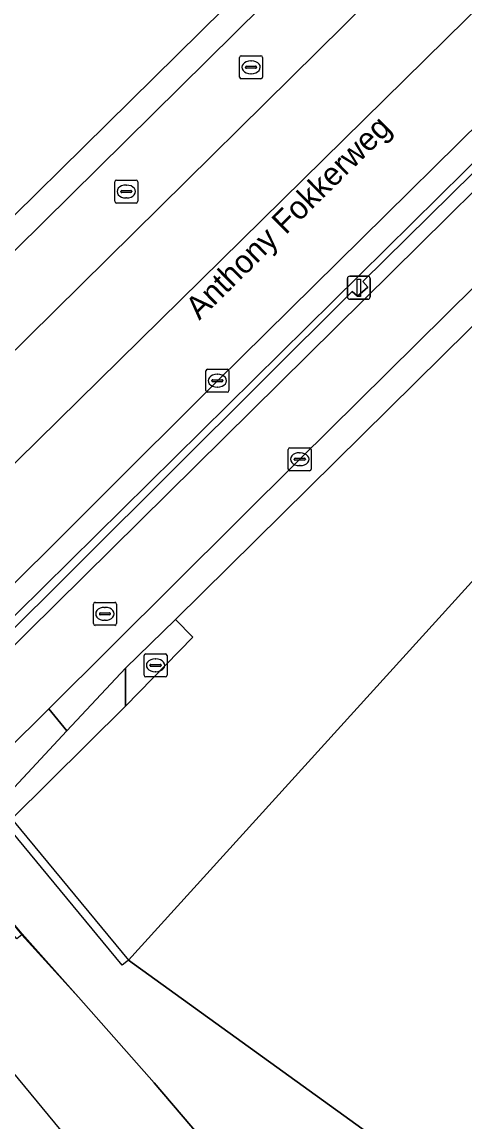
# Model space of a CAD drawing. Extents: x 158132 to 159664, y 385256 to 387218.
# Drawn here: x 158165.76 to 158185.01, y 386644 to 386691.81 of the extents above; entities that cross this region are included whole.
import ezdxf

# ---------------------------------------------------------------- set-up
doc = ezdxf.new("R2010")
doc.units = 0
for name, color, linetype in [('IMGEO_Berm_open', 7, 'Continuous'), ('IMGEO_Fietspad_gesloten', 7, 'Continuous'), ('IMGEO_Groenvoorziening', 7, 'Continuous'), ('IMGEO_Hek', 7, 'Continuous'), ('IMGEO_Kolk', 7, 'Continuous'), ('IMGEO_Lichtmast', 7, 'Continuous'), ('IMGEO_Muur', 7, 'Continuous'), ('IMGEO_Openbare_ruimte_label', 7, 'Continuous'), ('IMGEO_Rijbaan_regionaal_gesloten', 7, 'Continuous'), ('IMGEO_Rioolput', 7, 'Continuous'), ('IMGEO_Spoor', 7, 'Continuous'), ('IMGEO_Spoorbaan_halfverhard', 7, 'Continuous'), ('IMGEO_Voetpad_open', 7, 'Continuous')]:
    doc.layers.add(name, color=color, linetype=linetype)

msp = doc.modelspace()

# ---------------------------------------------------------------- linework, layer by layer
at = {"layer": 'IMGEO_Berm_open'}
for points in [[(158238.059, 386749.304), (158238.763, 386750), (158255.48, 386766.525), (158254.889, 386767.154), (158253.845, 386768.265), (158253.35, 386768.8), (158236.05, 386751.693), (158234.338, 386750), (158157.197, 386673.72), (158159.168, 386671.322)], [(158259.858, 386758.11), (158260.297, 386758.543), (158260.363, 386758.609), (158259.078, 386760.052), (158248.914, 386750), (158242.667, 386743.823), (158226.841, 386728.176), (158209.804, 386711.324), (158192.035, 386693.753), (158174.25, 386676.206), (158163.737, 386665.723), (158164.39, 386664.956), (158243.356, 386743.003), (158250.436, 386750), (158253.723, 386753.249), (158253.93, 386753.047), (158254.319, 386752.645)], [(158254.319, 386752.645), (158253.93, 386753.047), (158250.871, 386750), (158247.615, 386746.757), (158247.811, 386746.559), (158247.356, 386746.114), (158247.139, 386746.324), (158243.546, 386742.778), (158225.484, 386724.953), (158225.715, 386724.699), (158225.254, 386724.279), (158225.025, 386724.517), (158203.057, 386702.738), (158203.297, 386702.475), (158202.844, 386702.063), (158202.614, 386702.271), (158180.568, 386680.523), (158180.789, 386680.271), (158180.345, 386679.876), (158180.102, 386680.091), (158164.402, 386664.44), (158164.78, 386664.076), (158243.908, 386742.347), (158251.645, 386750)]]:
    msp.add_lwpolyline(points, close=True, dxfattribs=at)
at = {"layer": 'IMGEO_Fietspad_gesloten'}
for points in [[(158272.591, 386770.728), (158261.562, 386759.791), (158260.867, 386759.105), (158260.363, 386758.609), (158260.297, 386758.543), (158259.858, 386758.11), (158254.319, 386752.645), (158251.645, 386750), (158243.908, 386742.347), (158164.78, 386664.076), (158161.215, 386660.519), (158160.944, 386660.251), (158157.624, 386656.961), (158156.555, 386655.901), (158152.205, 386651.59), (158151.135, 386650.53), (158149.386, 386648.797), (158148.316, 386647.736), (158143.614, 386642.986), (158142.503, 386641.976), (158140.661, 386640.15), (158142.605, 386637.841)], [(158142.605, 386637.841), (158144.437, 386639.655), (158145.506, 386640.715), (158150.244, 386645.408), (158151.314, 386646.468), (158153.061, 386648.198), (158154.131, 386649.258), (158158.482, 386653.567), (158159.552, 386654.627), (158162.872, 386657.916), (158163.148, 386658.189), (158166.929, 386661.928), (158177.831, 386672.791), (158195.641, 386690.413), (158213.448, 386707.994), (158229.826, 386724.184), (158245.865, 386740.019), (158255.974, 386750), (158273.421, 386767.226)]]:
    msp.add_lwpolyline(points, dxfattribs=at)
at = {"layer": 'IMGEO_Groenvoorziening'}
for points in [[(158165.421, 386657.024), (158170.388, 386651.007), (158226.591, 386713.004), (158248.619, 386736.744), (158260.92, 386750), (158267.376, 386756.957), (158272.382, 386764.636), (158257.577, 386750), (158246.599, 386739.147), (158172.433, 386665.825), (158173.192, 386665.043), (158170.261, 386662.044), (158165.306, 386657.135)], [(158186.709, 386639.209), (158205.017, 386663.809), (158212.422, 386675.972), (158232.664, 386699.812), (158250.22, 386728.916), (158264.068, 386743.699), (158272.382, 386764.636), (158267.376, 386756.957), (158260.92, 386750), (158248.619, 386736.744), (158226.591, 386713.004), (158170.388, 386651.007)]]:
    msp.add_lwpolyline(points, close=True, dxfattribs=at)
msp.add_lwpolyline([(158186.709, 386639.209), (158170.388, 386651.007), (158170.311, 386650.944), (158170.118, 386650.784), (158165.311, 386656.607), (158165.041, 386656.62), (158164.648, 386656.232), (158165.14, 386655.636), (158164.87, 386655.413), (158164.398, 386655.985), (158163.38, 386654.98), (158165.749, 386652.11), (158168.223, 386649.396), (158171.502, 386645.668), (158176.371, 386639.948), (158184.341, 386630.288), (158189.085, 386624.503)], dxfattribs=at)
at = {"layer": 'IMGEO_Hek'}
for points in [[(158165.776, 386652.151), (158163.38, 386654.98), (158151.361, 386669.538)], [(158194.74, 386629.32), (158193.653, 386628.42), (158192.672, 386627.629), (158191.835, 386626.9), (158189.892, 386625.207), (158189.085, 386624.503), (158184.341, 386630.288), (158176.371, 386639.948), (158171.502, 386645.668), (158168.223, 386649.396), (158165.776, 386652.151)]]:
    msp.add_lwpolyline(points, dxfattribs=at)
at = {"layer": 'IMGEO_Kolk'}
for p, q in [((158173.75, 386675.779), (158173.75, 386676.631)), ((158173.825, 386676.705), (158174.677, 386676.705)), ((158174.238, 386676.485), (158174.263, 386676.485)), ((158174.751, 386676.631), (158174.751, 386675.779)), ((158174.009, 386676.199), (158174.009, 386676.211)), ((158174.447, 386676.162), (158174.049, 386676.162)), ((158174.052, 386676.248), (158174.45, 386676.248)), ((158174.261, 386675.925), (158174.236, 386675.925)), ((158174.493, 386676.211), (158174.493, 386676.199)), ((158174.677, 386675.705), (158173.825, 386675.705)), ((158177.331, 386672.364), (158177.331, 386673.216)), ((158177.406, 386673.29), (158178.258, 386673.29)), ((158177.819, 386673.07), (158177.844, 386673.07)), ((158178.332, 386673.216), (158178.332, 386672.364)), ((158177.59, 386672.784), (158177.59, 386672.796)), ((158178.028, 386672.747), (158177.63, 386672.747)), ((158177.633, 386672.833), (158178.031, 386672.833)), ((158177.842, 386672.51), (158177.817, 386672.51)), ((158178.074, 386672.796), (158178.074, 386672.784)), ((158178.258, 386672.29), (158177.406, 386672.29)), ((158171.065, 386663.398), (158171.065, 386664.25)), ((158171.14, 386664.324), (158171.992, 386664.324)), ((158171.553, 386664.104), (158171.578, 386664.104)), ((158172.066, 386664.25), (158172.066, 386663.398)), ((158171.324, 386663.818), (158171.324, 386663.83)), ((158171.762, 386663.781), (158171.364, 386663.781)), ((158171.367, 386663.867), (158171.765, 386663.867)), ((158171.576, 386663.544), (158171.551, 386663.544)), ((158171.808, 386663.83), (158171.808, 386663.818)), ((158171.992, 386663.324), (158171.14, 386663.324))]:
    msp.add_line(p, q, dxfattribs=at)
for points in [[(158173.75, 386675.779), (158173.75, 386676.631)], [(158173.825, 386676.705), (158174.677, 386676.705)], [(158174.751, 386676.631), (158174.751, 386675.779)], [(158174.677, 386675.705), (158173.825, 386675.705)], [(158177.331, 386672.364), (158177.331, 386673.216)], [(158177.406, 386673.29), (158178.258, 386673.29)], [(158178.332, 386673.216), (158178.332, 386672.364)], [(158178.258, 386672.29), (158177.406, 386672.29)], [(158171.065, 386663.398), (158171.065, 386664.25)], [(158171.14, 386664.324), (158171.992, 386664.324)], [(158172.066, 386664.25), (158172.066, 386663.398)], [(158171.992, 386663.324), (158171.14, 386663.324)]]:
    msp.add_lwpolyline(points, dxfattribs=at)
for centre, radius, start, end in [((158173.827, 386676.629), 0.0765, 91.552, 178.448), ((158173.827, 386676.629), 0.0765, 91.552, 178.448), ((158174.675, 386676.629), 0.0765, 1.552, 88.448), ((158174.675, 386676.629), 0.0765, 1.552, 88.448), ((158174.049, 386676.208), 0.0403, 85.8775, 175.7526), ((158174.046, 386676.198), 0.0366, 178.938, 274.7102), ((158174.45, 386676.205), 0.043, 264.8664, 352.4533), ((158174.454, 386676.21), 0.0386, 1.7309, 96.639), ((158173.827, 386675.781), 0.0765, 181.552, 268.448), ((158173.827, 386675.781), 0.0765, 181.552, 268.448), ((158174.675, 386675.781), 0.0765, 271.552, 358.448), ((158174.675, 386675.781), 0.0765, 271.552, 358.448), ((158177.408, 386673.214), 0.0765, 91.552, 178.448), ((158177.408, 386673.214), 0.0765, 91.552, 178.448), ((158178.256, 386673.214), 0.0765, 1.552, 88.448), ((158178.256, 386673.214), 0.0765, 1.552, 88.448), ((158177.63, 386672.793), 0.0403, 85.8775, 175.7526), ((158177.627, 386672.783), 0.0366, 178.938, 274.7102), ((158178.031, 386672.79), 0.043, 264.8664, 352.4533), ((158178.035, 386672.795), 0.0386, 1.7309, 96.639), ((158177.408, 386672.366), 0.0765, 181.552, 268.448), ((158177.408, 386672.366), 0.0765, 181.552, 268.448), ((158178.256, 386672.366), 0.0765, 271.552, 358.448), ((158178.256, 386672.366), 0.0765, 271.552, 358.448), ((158171.142, 386664.248), 0.0765, 91.552, 178.448), ((158171.142, 386664.248), 0.0765, 91.552, 178.448), ((158171.99, 386664.248), 0.0765, 1.552, 88.448), ((158171.99, 386664.248), 0.0765, 1.552, 88.448), ((158171.142, 386663.4), 0.0765, 181.552, 268.448), ((158171.142, 386663.4), 0.0765, 181.552, 268.448), ((158171.364, 386663.827), 0.0403, 85.8775, 175.7526), ((158171.361, 386663.817), 0.0366, 178.938, 274.7102), ((158171.765, 386663.824), 0.043, 264.8664, 352.4533), ((158171.769, 386663.829), 0.0386, 1.7309, 96.639), ((158171.99, 386663.4), 0.0765, 271.552, 358.448), ((158171.99, 386663.4), 0.0765, 271.552, 358.448)]:
    msp.add_arc(centre, radius, start, end, dxfattribs=at)
for centre, major_axis, ratio, start_param, end_param in [((158174.237, 386676.205), (-0.387, 0.002), 0.722429, 4.712389, 7.853982), ((158174.262, 386676.205), (-0.39, 0.002), 0.717154, 1.570796, 4.712389), ((158177.818, 386672.79), (-0.387, 0.002), 0.722429, 4.712389, 7.853982), ((158177.843, 386672.79), (-0.39, 0.002), 0.717154, 1.570796, 4.712389), ((158171.552, 386663.824), (-0.387, 0.002), 0.722429, 4.712389, 7.853982), ((158171.577, 386663.824), (-0.39, 0.002), 0.717154, 1.570796, 4.712389)]:
    msp.add_ellipse(centre, major_axis=major_axis, ratio=ratio, start_param=start_param, end_param=end_param, dxfattribs=at)
at = {"layer": 'IMGEO_Lichtmast'}
for p, q in [((158179.901, 386679.848), (158179.901, 386680.648)), ((158179.901, 386680.648), (158179.901, 386679.848)), ((158180.001, 386680.748), (158180.791, 386680.748)), ((158180.791, 386680.748), (158180.001, 386680.748)), ((158180.891, 386680.648), (158180.891, 386679.848)), ((158180.891, 386679.848), (158180.891, 386680.648)), ((158180.791, 386679.748), (158180.001, 386679.748)), ((158180.001, 386679.748), (158180.791, 386679.748))]:
    msp.add_line(p, q, dxfattribs=at)
msp.add_lwpolyline([(158180.321, 386680.623), (158180.471, 386680.623), (158180.471, 386679.873), (158180.321, 386679.873), (158180.321, 386680.623)], dxfattribs=at)
for centre, start, end in [((158180.001, 386680.648), 90, 180), ((158180.001, 386680.648), 90, 180), ((158180.791, 386680.648), 0, 90), ((158180.791, 386680.648), 360, 90), ((158180.001, 386679.848), 180, 270), ((158180.001, 386679.848), 180, 270), ((158180.791, 386679.848), 270, 0), ((158180.791, 386679.848), 270, 0)]:
    msp.add_arc(centre, 0.1, start, end, dxfattribs=at)
at = {"layer": 'IMGEO_Muur'}
for points in [[(158243.356, 386743.003), (158164.39, 386664.956), (158164.343, 386664.909), (158160.628, 386661.226), (158160.359, 386660.96), (158157.039, 386657.669), (158155.97, 386656.609), (158151.621, 386652.297), (158150.551, 386651.237), (158148.802, 386649.502), (158147.732, 386648.442), (158142.991, 386643.742)], [(158164.402, 386664.44), (158180.102, 386680.091), (158180.345, 386679.876), (158180.789, 386680.271), (158180.568, 386680.523), (158202.614, 386702.271)]]:
    msp.add_lwpolyline(points, dxfattribs=at)
at = {"layer": 'IMGEO_Rijbaan_regionaal_gesloten'}
msp.add_lwpolyline([(158132.77, 386649.526), (158134.708, 386651.446), (158135.778, 386652.506), (158140.497, 386657.18), (158141.567, 386658.239), (158143.327, 386659.983), (158144.397, 386661.043), (158148.749, 386665.353), (158149.819, 386666.412), (158153.389, 386669.949), (158157.197, 386673.72), (158234.338, 386750), (158236.05, 386751.693), (158253.35, 386768.8), (158301.247, 386816.201), (158339.286, 386853.747), (158349.635, 386863.962), (158349.653, 386863.98), (158348.917, 386864.83), (158312.159, 386828.179), (158132.002, 386650.439)], close=True, dxfattribs=at)
for points in [[(158346.495, 386841.217), (158346.652, 386841.355), (158358.064, 386852.621), (158358.97, 386853.584), (158356.589, 386856.236), (158340.238, 386840.168), (158321.676, 386822.629), (158314.244, 386815.736), (158294.951, 386798.316), (158279.955, 386784.775), (158256.904, 386762.898), (158241.824, 386747.948), (158228.64, 386734.94), (158222.931, 386729.307), (158189.476, 386696.3), (158157.589, 386664.888), (158137.101, 386644.381), (158139.413, 386641.633)], [(158255.48, 386766.525), (158238.763, 386750), (158238.059, 386749.304), (158159.168, 386671.322), (158155.37, 386667.561), (158151.794, 386664.02), (158150.724, 386662.961), (158146.372, 386658.652), (158145.302, 386657.592), (158143.545, 386655.851), (158142.475, 386654.791), (158137.749, 386650.112), (158136.679, 386649.052), (158134.765, 386647.157), (158137.101, 386644.381), (158157.589, 386664.888), (158189.476, 386696.3), (158222.931, 386729.307), (158228.64, 386734.94), (158241.824, 386747.948), (158256.904, 386762.898), (158279.955, 386784.775)], [(158139.413, 386641.633), (158141.272, 386643.471), (158142.343, 386644.53), (158147.087, 386649.221), (158148.158, 386650.279), (158149.911, 386652.012), (158150.98, 386653.073), (158155.329, 386657.385), (158156.399, 386658.445), (158159.718, 386661.736), (158159.985, 386662.001), (158161.636, 386663.637), (158163.737, 386665.723), (158174.25, 386676.206), (158192.035, 386693.753), (158209.804, 386711.324), (158226.841, 386728.176), (158242.667, 386743.823), (158248.914, 386750), (158259.078, 386760.052), (158259.554, 386760.522), (158259.571, 386760.539), (158260.165, 386761.127), (158266.109, 386766.913)]]:
    msp.add_lwpolyline(points, dxfattribs=at)
at = {"layer": 'IMGEO_Rioolput'}
for p, q in [((158175.215, 386689.412), (158175.215, 386690.264)), ((158175.29, 386690.338), (158176.142, 386690.338)), ((158176.216, 386690.264), (158176.216, 386689.412)), ((158175.474, 386689.832), (158175.474, 386689.844)), ((158175.912, 386689.795), (158175.514, 386689.795)), ((158175.517, 386689.881), (158175.915, 386689.881)), ((158175.703, 386690.118), (158175.728, 386690.118)), ((158175.958, 386689.844), (158175.958, 386689.832)), ((158176.142, 386689.338), (158175.29, 386689.338)), ((158175.726, 386689.558), (158175.701, 386689.558)), ((158169.869, 386684.933), (158170.721, 386684.933)), ((158169.794, 386684.007), (158169.794, 386684.859)), ((158170.053, 386684.427), (158170.053, 386684.439)), ((158170.096, 386684.476), (158170.494, 386684.476)), ((158170.282, 386684.713), (158170.307, 386684.713)), ((158170.537, 386684.439), (158170.537, 386684.427)), ((158170.795, 386684.859), (158170.795, 386684.007)), ((158170.491, 386684.39), (158170.093, 386684.39)), ((158170.305, 386684.153), (158170.28, 386684.153)), ((158170.721, 386683.933), (158169.869, 386683.933)), ((158168.864, 386665.639), (158168.864, 386666.491)), ((158168.939, 386666.565), (158169.791, 386666.565)), ((158169.352, 386666.345), (158169.377, 386666.345)), ((158169.865, 386666.491), (158169.865, 386665.639)), ((158169.123, 386666.059), (158169.123, 386666.071)), ((158169.561, 386666.022), (158169.163, 386666.022)), ((158169.166, 386666.108), (158169.564, 386666.108)), ((158169.607, 386666.071), (158169.607, 386666.059)), ((158169.791, 386665.565), (158168.939, 386665.565)), ((158169.375, 386665.785), (158169.35, 386665.785))]:
    msp.add_line(p, q, dxfattribs=at)
for points in [[(158175.215, 386689.412), (158175.215, 386690.264)], [(158175.29, 386690.338), (158176.142, 386690.338)], [(158176.216, 386690.264), (158176.216, 386689.412)], [(158176.142, 386689.338), (158175.29, 386689.338)], [(158169.869, 386684.933), (158170.721, 386684.933)], [(158169.794, 386684.007), (158169.794, 386684.859)], [(158170.795, 386684.859), (158170.795, 386684.007)], [(158170.721, 386683.933), (158169.869, 386683.933)], [(158168.864, 386665.639), (158168.864, 386666.491)], [(158168.939, 386666.565), (158169.791, 386666.565)], [(158169.865, 386666.491), (158169.865, 386665.639)], [(158169.791, 386665.565), (158168.939, 386665.565)]]:
    msp.add_lwpolyline(points, dxfattribs=at)
for centre, radius, start, end in [((158175.292, 386690.262), 0.0765, 91.552, 178.448), ((158175.292, 386690.262), 0.0765, 91.552, 178.448), ((158176.14, 386690.262), 0.0765, 1.552, 88.448), ((158176.14, 386690.262), 0.0765, 1.552, 88.448), ((158175.514, 386689.841), 0.0403, 85.8775, 175.7526), ((158175.511, 386689.831), 0.0366, 178.938, 274.7102), ((158175.915, 386689.838), 0.043, 264.8664, 352.4533), ((158175.919, 386689.843), 0.0386, 1.7309, 96.639), ((158175.292, 386689.414), 0.0765, 181.552, 268.448), ((158175.292, 386689.414), 0.0765, 181.552, 268.448), ((158176.14, 386689.414), 0.0765, 271.552, 358.448), ((158176.14, 386689.414), 0.0765, 271.552, 358.448), ((158169.871, 386684.857), 0.0765, 91.552, 178.448), ((158169.871, 386684.857), 0.0765, 91.552, 178.448), ((158170.719, 386684.857), 0.0765, 1.552, 88.448), ((158170.719, 386684.857), 0.0765, 1.552, 88.448), ((158170.093, 386684.436), 0.0403, 85.8775, 175.7526), ((158170.498, 386684.438), 0.0386, 1.7309, 96.639), ((158169.871, 386684.009), 0.0765, 181.552, 268.448), ((158169.871, 386684.009), 0.0765, 181.552, 268.448), ((158170.09, 386684.426), 0.0366, 178.938, 274.7102), ((158170.494, 386684.433), 0.043, 264.8664, 352.4533), ((158170.719, 386684.009), 0.0765, 271.552, 358.448), ((158170.719, 386684.009), 0.0765, 271.552, 358.448), ((158168.941, 386666.489), 0.0765, 91.552, 178.448), ((158168.941, 386666.489), 0.0765, 91.552, 178.448), ((158169.789, 386666.489), 0.0765, 1.552, 88.448), ((158169.789, 386666.489), 0.0765, 1.552, 88.448), ((158169.163, 386666.068), 0.0403, 85.8775, 175.7526), ((158169.16, 386666.058), 0.0366, 178.938, 274.7102), ((158169.564, 386666.065), 0.043, 264.8664, 352.4533), ((158169.568, 386666.07), 0.0386, 1.7309, 96.639), ((158168.941, 386665.641), 0.0765, 181.552, 268.448), ((158168.941, 386665.641), 0.0765, 181.552, 268.448), ((158169.789, 386665.641), 0.0765, 271.552, 358.448), ((158169.789, 386665.641), 0.0765, 271.552, 358.448)]:
    msp.add_arc(centre, radius, start, end, dxfattribs=at)
for centre, major_axis, ratio, start_param, end_param in [((158175.702, 386689.838), (-0.387, 0.002), 0.722429, 4.712389, 7.853982), ((158175.727, 386689.838), (-0.39, 0.002), 0.717154, 1.570796, 4.712389), ((158170.281, 386684.433), (-0.387, 0.002), 0.722429, 4.712389, 7.853982), ((158170.306, 386684.433), (-0.39, 0.002), 0.717154, 1.570796, 4.712389), ((158169.351, 386666.065), (-0.387, 0.002), 0.722429, 4.712389, 7.853982), ((158169.376, 386666.065), (-0.39, 0.002), 0.717154, 1.570796, 4.712389)]:
    msp.add_ellipse(centre, major_axis=major_axis, ratio=ratio, start_param=start_param, end_param=end_param, dxfattribs=at)
at = {"layer": 'IMGEO_Spoor'}
msp.add_lwpolyline([(158160.436, 386652.072), (158174.642, 386634.865), (158390.875, 386373.266), (158437.141, 386317.092)], dxfattribs=at)
at = {"layer": 'IMGEO_Spoorbaan_halfverhard'}
msp.add_lwpolyline([(158176.371, 386639.948), (158171.502, 386645.668), (158168.223, 386649.396), (158165.749, 386652.11), (158165.533, 386651.932), (158165.393, 386652.102), (158164.437, 386651.312), (158164.243, 386651.152), (158162.332, 386653.06), (158161.93, 386653.547), (158159.073, 386650.725), (158159.592, 386650.097), (158159.361, 386649.906), (158158.859, 386650.513), (158158.799, 386650.454), (158158.084, 386649.749), (158157.37, 386649.043), (158156.656, 386648.337), (158156.609, 386648.291), (158157.062, 386647.742), (158156.831, 386647.551), (158156.395, 386648.079), (158145.109, 386636.931)], dxfattribs=at)
at = {"layer": 'IMGEO_Voetpad_open'}
for points in [[(158482.856, 386961.221), (158413.601, 386895.545), (158364.204, 386848.569), (158363.571, 386847.967), (158348.872, 386834.387), (158333.873, 386821.194), (158317.908, 386807.551), (158302.733, 386794.486), (158287.876, 386781.076), (158273.421, 386767.226), (158255.974, 386750), (158245.865, 386740.019), (158229.826, 386724.184), (158213.448, 386707.994), (158195.641, 386690.413), (158177.831, 386672.791), (158166.929, 386661.928), (158167.716, 386660.977), (158170.257, 386663.703), (158172.433, 386665.825), (158246.599, 386739.147), (158257.577, 386750), (158272.382, 386764.636), (158274.161, 386766.416)], [(158142.605, 386637.841), (158143.514, 386636.761), (158155.97, 386649.065), (158158.22, 386651.288), (158164.009, 386657.006), (158164.094, 386657.091), (158167.716, 386660.977), (158166.929, 386661.928), (158163.148, 386658.189), (158162.872, 386657.916), (158159.552, 386654.627), (158158.482, 386653.567), (158154.131, 386649.258), (158153.061, 386648.198), (158151.314, 386646.468), (158150.244, 386645.408), (158145.506, 386640.715), (158144.437, 386639.655), (158142.605, 386637.841)]]:
    msp.add_lwpolyline(points, dxfattribs=at)
for points in [[(158170.257, 386663.703), (158170.261, 386662.044), (158173.192, 386665.043), (158172.433, 386665.825)], [(158170.261, 386662.044), (158170.257, 386663.703), (158167.716, 386660.977), (158164.094, 386657.091), (158164.249, 386657.214), (158164.441, 386657.304), (158164.659, 386657.348), (158164.885, 386657.337), (158165.097, 386657.271), (158165.279, 386657.161), (158165.306, 386657.135)]]:
    msp.add_lwpolyline(points, close=True, dxfattribs=at)

# ---------------------------------------------------------------- texts
at = {"layer": 'IMGEO_Openbare_ruimte_label'}
msp.add_text('Anthony Fokkerweg', height=1, rotation=44.6758, dxfattribs=at).set_placement((158173.468, 386678.811))

doc.saveas('drawing.dxf')
